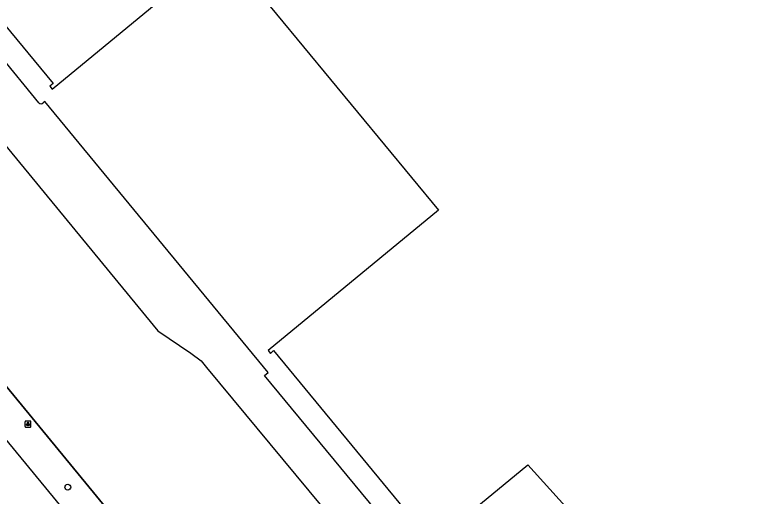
# Model space of a CAD drawing. Extents: x 156141 to 158132, y 385651 to 388399.
# Drawn here: x 157475.3 to 157600.3, y 386648.2 to 386729.1 of the extents above; entities that cross this region are included whole.
import ezdxf

# ---------------------------------------------------------------- set-up
doc = ezdxf.new("R2010")
doc.units = 0
for name, color, linetype in [('IMGEO_Boom', 7, 'Continuous'), ('IMGEO_Groenvoorziening', 7, 'Continuous'), ('IMGEO_Hek', 7, 'Continuous'), ('IMGEO_Lichtpunt', 7, 'Continuous'), ('IMGEO_Pand', 7, 'Continuous'), ('IMGEO_Rijbaan_lokaal_gesloten', 7, 'Continuous'), ('IMGEO_Rijbaan_lokaal_open', 7, 'Continuous')]:
    doc.layers.add(name, color=color, linetype=linetype)

msp = doc.modelspace()

# ---------------------------------------------------------------- linework, layer by layer
at = {"layer": 'IMGEO_Boom'}
msp.add_circle((157484.17, 386649.71), 0.489, dxfattribs=at)
at = {"layer": 'IMGEO_Groenvoorziening'}
msp.add_lwpolyline([(157429.24, 386720.93), (157498.5, 386636.57), (157500, 386634.74), (157500.22, 386634.47), (157521.78, 386608.45), (157576.01, 386543), (157577.21, 386541.55)], dxfattribs=at)
at = {"layer": 'IMGEO_Hek'}
msp.add_lwpolyline([(157498.5, 386636.57), (157429.24, 386720.93)], dxfattribs=at)
at = {"layer": 'IMGEO_Lichtpunt'}
for p, q in [((157476.98, 386660.71), (157476.98, 386659.9)), ((157476.98, 386660.71), (157476.98, 386659.9)), ((157477.88, 386660.8), (157477.08, 386660.8)), ((157477.88, 386660.8), (157477.08, 386660.8)), ((157477.08, 386659.81), (157477.88, 386659.81)), ((157477.08, 386659.81), (157477.88, 386659.81)), ((157477.98, 386659.9), (157477.98, 386660.71)), ((157477.98, 386659.9), (157477.98, 386660.71))]:
    msp.add_line(p, q, dxfattribs=at)
for points in [[(157477.36, 386660.37), (157477.4, 386660.35), (157477.21, 386660.08), (157477.17, 386660.11), (157477.36, 386660.37)], [(157477.46, 386660.33), (157477.51, 386660.33), (157477.51, 386660), (157477.46, 386660), (157477.46, 386660.33)], [(157477.57, 386660.35), (157477.61, 386660.37), (157477.79, 386660.11), (157477.76, 386660.08), (157477.57, 386660.35)]]:
    msp.add_lwpolyline(points, dxfattribs=at)
msp.add_circle((157477.48, 386660.51), 0.0994, dxfattribs=at)
for centre, start, end in [((157477.08, 386660.71), 90, 180), ((157477.08, 386660.71), 90, 180), ((157477.08, 386659.9), 180, 270), ((157477.08, 386659.9), 180, 270), ((157477.88, 386660.71), 0, 90), ((157477.88, 386660.71), 0, 90), ((157477.88, 386659.9), 270, 0), ((157477.88, 386659.9), 270, 360)]:
    msp.add_arc(centre, 0.0946, start, end, dxfattribs=at)
at = {"layer": 'IMGEO_Pand'}
msp.add_lwpolyline([(157455.9, 386748.83), (157481.74, 386717.52), (157481.15, 386717.1), (157481.56, 386716.61), (157500, 386731.81), (157510.19, 386740.21), (157546.44, 386696.25), (157517.83, 386672.67), (157518.25, 386672.17), (157518.76, 386672.65), (157545.04, 386640.72), (157544.53, 386640.32), (157544.97, 386639.85), (157561.47, 386653.46), (157593.14, 386618.42), (157574.76, 386603.67), (157575.17, 386603.16), (157575.68, 386603.58), (157610.98, 386560.84), (157610.49, 386560.43), (157610.92, 386559.93), (157704.06, 386636.85), (157656.28, 386694.78), (157662.89, 386700.24)], dxfattribs=at)
at = {"layer": 'IMGEO_Rijbaan_lokaal_gesloten'}
msp.add_lwpolyline([(157470.8, 386661.26), (157479.67, 386650.57), (157483.03, 386646.48)], dxfattribs=at)
at = {"layer": 'IMGEO_Rijbaan_lokaal_open'}
for points in [[(157479.31, 386714.28), (157465.9, 386730.66), (157453.28, 386746.08), (157453.02, 386746.6)], [(157450.56, 386733.43), (157457.39, 386725.09), (157458.99, 386724.97), (157499.29, 386675.98), (157504.84, 386672.22), (157506.56, 386670.93), (157507.49, 386669.82), (157537.51, 386633.61), (157538.59, 386631.82), (157541.43, 386623.01), (157541.95, 386621.41), (157542.47, 386620.5), (157543.44, 386619.23), (157590.93, 386561.84), (157589.85, 386560.92), (157592.69, 386557.46), (157588.12, 386553.68), (157591.54, 386549.5), (157579.08, 386539.3)], [(157706.31, 386644.32), (157705.86, 386640.47), (157705.22, 386636.31), (157609.67, 386557.29), (157579.2, 386594.35), (157576.46, 386594.59), (157541.32, 386637.3), (157539.43, 386641.63), (157517.25, 386668.5), (157517.83, 386668.97), (157480.31, 386714.53), (157480.05, 386714.29)]]:
    msp.add_lwpolyline(points, dxfattribs=at)
msp.add_arc((157479.67, 386714.66), 0.527, 226.3432, 315.5149, dxfattribs=at)

doc.saveas('drawing.dxf')
